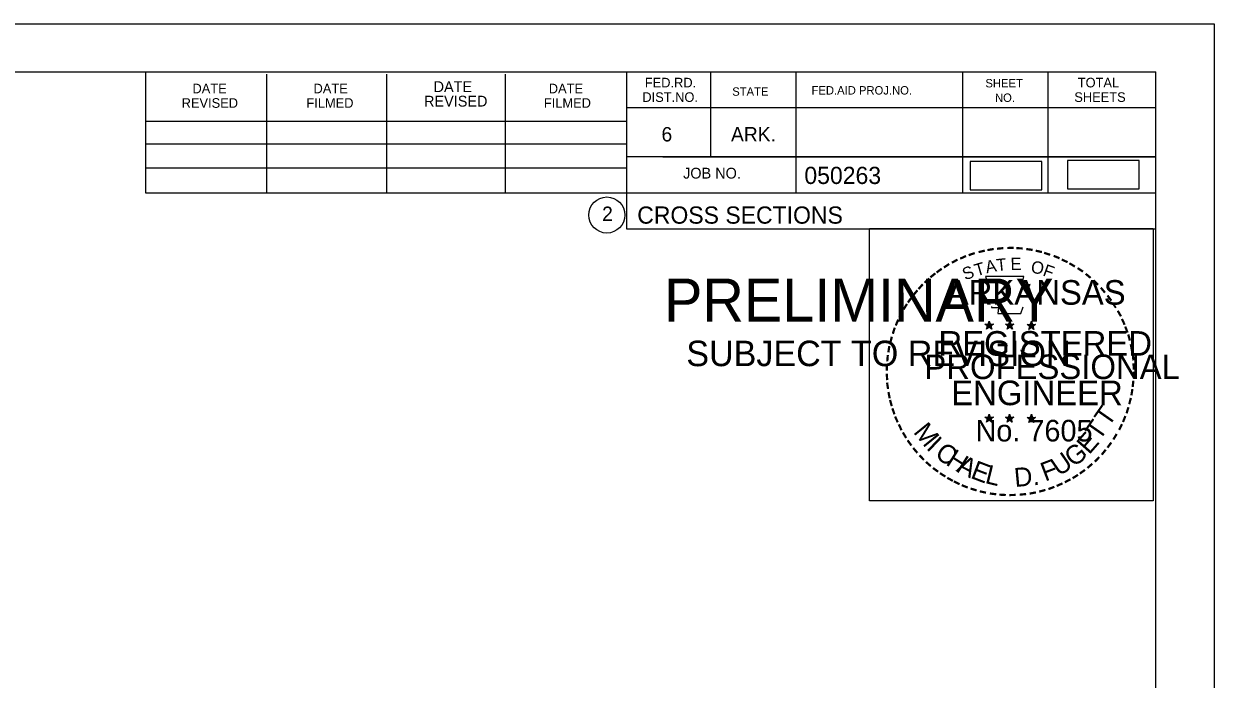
# Model space of a CAD drawing. Extents: x 1365647 to 1367999, y 387113 to 400173.
# Drawn here: x 1365960.1 to 1366057, y 398626.3 to 398679.6 of the extents above; entities that cross this region are included whole.
import ezdxf

# ---------------------------------------------------------------- set-up
doc = ezdxf.new("R2010")
doc.units = 0
for name, color, linetype in [('R_Border', 7, 'Continuous'), ('R_Border PE', 7, 'Continuous'), ('R_Border Prem', 7, 'Continuous'), ('R_Detour', 7, 'Continuous'), ('R_No Plot', 7, 'Continuous')]:
    doc.layers.add(name, color=color, linetype=linetype)

msp = doc.modelspace()

# ---------------------------------------------------------------- linework, layer by layer
at = {"layer": 'R_Border'}
for p, q in [((1365736.095, 398675.753), (1366052.275, 398675.753)), ((1365970.015, 398665.873), (1365970.015, 398675.753)), ((1365979.875, 398665.873), (1365979.875, 398675.553)), ((1365989.635, 398665.873), (1365989.635, 398675.553)), ((1365999.315, 398665.873), (1365999.315, 398675.553)), ((1366009.175, 398675.753), (1366009.175, 398662.953)), ((1366016.015, 398675.753), (1366016.015, 398668.813)), ((1366022.955, 398675.753), (1366022.955, 398665.873)), ((1366036.535, 398675.753), (1366036.535, 398665.873)), ((1366043.475, 398675.753), (1366043.475, 398665.873)), ((1366052.275, 398470.293), (1366052.275, 398675.753)), ((1366052.275, 398672.813), (1366009.175, 398672.813)), ((1366052.275, 398672.833), (1366052.275, 398672.833)), ((1365970.015, 398671.733), (1366009.175, 398671.733)), ((1365970.015, 398669.873), (1366009.175, 398669.873)), ((1366052.275, 398668.813), (1366009.175, 398668.813)), ((1366012.135, 398668.813), (1366052.275, 398668.813)), ((1365970.015, 398665.873), (1365970.015, 398667.933)), ((1365970.015, 398667.933), (1366009.175, 398667.933)), ((1366052.275, 398665.873), (1365970.015, 398665.873)), ((1366009.175, 398662.953), (1366052.275, 398662.953))]:
    msp.add_line(p, q, dxfattribs=at)
msp.add_circle((1366007.562, 398664.088), 1.467, dxfattribs=at)
at = {"layer": 'R_Border PE'}
for p, q in [((1366038.356, 398655.199), (1366038.705, 398655.088)), ((1366038.356, 398655.199), (1366038.609, 398655.154)), ((1366038.356, 398655.199), (1366038.593, 398655.077)), ((1366038.489, 398654.791), (1366038.705, 398655.088)), ((1366038.489, 398654.791), (1366038.615, 398655.035)), ((1366038.489, 398654.791), (1366038.703, 398655.008)), ((1366038.705, 398655.453), (1366038.664, 398655.201)), ((1366038.918, 398654.791), (1366038.703, 398655.005)), ((1366038.705, 398655.088), (1366038.705, 398655.453)), ((1366038.705, 398655.453), (1366038.754, 398655.203)), ((1366039.052, 398655.199), (1366038.705, 398655.088)), ((1366038.918, 398654.791), (1366038.705, 398655.088)), ((1366039.052, 398655.199), (1366038.766, 398655.15)), ((1366038.918, 398654.791), (1366038.781, 398655.082)), ((1366039.052, 398655.199), (1366038.848, 398655.097)), ((1366040.026, 398655.199), (1366040.375, 398655.088)), ((1366040.026, 398655.199), (1366040.279, 398655.154)), ((1366040.026, 398655.199), (1366040.263, 398655.077)), ((1366040.159, 398654.791), (1366040.375, 398655.088)), ((1366040.159, 398654.791), (1366040.285, 398655.035)), ((1366040.159, 398654.791), (1366040.373, 398655.008)), ((1366040.375, 398655.453), (1366040.334, 398655.201)), ((1366040.588, 398654.791), (1366040.373, 398655.005)), ((1366040.375, 398655.088), (1366040.375, 398655.453)), ((1366040.375, 398655.453), (1366040.424, 398655.203)), ((1366040.722, 398655.199), (1366040.375, 398655.088)), ((1366040.588, 398654.791), (1366040.375, 398655.088)), ((1366040.722, 398655.199), (1366040.436, 398655.15)), ((1366040.588, 398654.791), (1366040.451, 398655.082)), ((1366040.722, 398655.199), (1366040.518, 398655.097)), ((1366041.79, 398655.187), (1366042.139, 398655.076)), ((1366041.79, 398655.187), (1366042.043, 398655.142)), ((1366041.79, 398655.187), (1366042.027, 398655.065)), ((1366041.923, 398654.779), (1366042.139, 398655.076)), ((1366041.923, 398654.779), (1366042.049, 398655.023)), ((1366041.923, 398654.779), (1366042.137, 398654.996)), ((1366042.139, 398655.441), (1366042.098, 398655.189)), ((1366042.352, 398654.779), (1366042.137, 398654.993)), ((1366042.139, 398655.076), (1366042.139, 398655.441)), ((1366042.139, 398655.441), (1366042.188, 398655.191)), ((1366042.486, 398655.187), (1366042.139, 398655.076)), ((1366042.352, 398654.779), (1366042.139, 398655.076)), ((1366042.486, 398655.187), (1366042.2, 398655.138)), ((1366042.352, 398654.779), (1366042.215, 398655.07)), ((1366042.486, 398655.187), (1366042.282, 398655.085)), ((1366038.352, 398647.626), (1366038.701, 398647.515)), ((1366038.352, 398647.626), (1366038.605, 398647.581)), ((1366038.352, 398647.626), (1366038.589, 398647.504)), ((1366038.485, 398647.218), (1366038.701, 398647.515)), ((1366038.485, 398647.218), (1366038.611, 398647.462)), ((1366038.485, 398647.218), (1366038.699, 398647.435)), ((1366038.701, 398647.88), (1366038.66, 398647.628)), ((1366038.914, 398647.218), (1366038.699, 398647.432)), ((1366038.701, 398647.515), (1366038.701, 398647.88)), ((1366038.701, 398647.88), (1366038.75, 398647.63)), ((1366039.048, 398647.626), (1366038.701, 398647.515)), ((1366038.914, 398647.218), (1366038.701, 398647.515)), ((1366039.048, 398647.626), (1366038.762, 398647.577)), ((1366038.914, 398647.218), (1366038.777, 398647.509)), ((1366039.048, 398647.626), (1366038.844, 398647.524)), ((1366040.021, 398647.626), (1366040.37, 398647.515)), ((1366040.021, 398647.626), (1366040.274, 398647.581)), ((1366040.021, 398647.626), (1366040.258, 398647.504)), ((1366040.154, 398647.218), (1366040.37, 398647.515)), ((1366040.154, 398647.218), (1366040.28, 398647.462)), ((1366040.154, 398647.218), (1366040.368, 398647.435)), ((1366040.37, 398647.88), (1366040.329, 398647.628)), ((1366040.583, 398647.218), (1366040.368, 398647.432)), ((1366040.37, 398647.515), (1366040.37, 398647.88)), ((1366040.37, 398647.88), (1366040.419, 398647.63)), ((1366040.717, 398647.626), (1366040.37, 398647.515)), ((1366040.583, 398647.218), (1366040.37, 398647.515)), ((1366040.717, 398647.626), (1366040.431, 398647.577)), ((1366040.583, 398647.218), (1366040.446, 398647.509)), ((1366040.717, 398647.626), (1366040.513, 398647.524)), ((1366041.788, 398647.616), (1366042.137, 398647.505)), ((1366041.788, 398647.616), (1366042.041, 398647.571)), ((1366041.788, 398647.616), (1366042.025, 398647.494)), ((1366041.921, 398647.208), (1366042.137, 398647.505)), ((1366041.921, 398647.208), (1366042.047, 398647.452)), ((1366041.921, 398647.208), (1366042.135, 398647.425)), ((1366042.137, 398647.87), (1366042.096, 398647.618)), ((1366042.35, 398647.208), (1366042.135, 398647.422)), ((1366042.137, 398647.505), (1366042.137, 398647.87)), ((1366042.137, 398647.87), (1366042.186, 398647.62)), ((1366042.484, 398647.616), (1366042.137, 398647.505)), ((1366042.35, 398647.208), (1366042.137, 398647.505)), ((1366042.484, 398647.616), (1366042.198, 398647.567)), ((1366042.35, 398647.208), (1366042.213, 398647.499)), ((1366042.484, 398647.616), (1366042.28, 398647.514))]:
    msp.add_line(p, q, dxfattribs=at)
for points in [[(1366038.397, 398659.077), (1366038.666, 398658.25)], [(1366041.908, 398658.155), (1366042.05, 398658.439), (1366041.365, 398658.415), (1366041.513, 398659.077), (1366038.397, 398659.077)], [(1366038.889, 398656.654), (1366038.889, 398656.567), (1366039.452, 398656.548), (1366039.398, 398656.075), (1366041.268, 398656.075), (1366041.469, 398656.611)], [(1366038.705, 398655.453), (1366038.918, 398654.791), (1366038.356, 398655.199), (1366039.052, 398655.199), (1366038.489, 398654.791), (1366038.705, 398655.453)], [(1366040.375, 398655.453), (1366040.588, 398654.791), (1366040.026, 398655.199), (1366040.722, 398655.199), (1366040.159, 398654.791), (1366040.375, 398655.453)], [(1366042.139, 398655.441), (1366042.352, 398654.779), (1366041.79, 398655.187), (1366042.486, 398655.187), (1366041.923, 398654.779), (1366042.139, 398655.441)], [(1366038.701, 398647.88), (1366038.914, 398647.218), (1366038.352, 398647.626), (1366039.048, 398647.626), (1366038.485, 398647.218), (1366038.701, 398647.88)], [(1366040.37, 398647.88), (1366040.583, 398647.218), (1366040.021, 398647.626), (1366040.717, 398647.626), (1366040.154, 398647.218), (1366040.37, 398647.88)], [(1366042.137, 398647.87), (1366042.35, 398647.208), (1366041.788, 398647.616), (1366042.484, 398647.616), (1366041.921, 398647.208), (1366042.137, 398647.87)]]:
    msp.add_lwpolyline(points, dxfattribs=at)
for centre, radius in [((1366038.704, 398655.088), 0.172), ((1366038.704, 398655.088), 0.145), ((1366038.704, 398655.088), 0.116), ((1366038.704, 398655.088), 0.0991), ((1366038.704, 398655.088), 0.0747), ((1366038.704, 398655.088), 0.0495), ((1366038.704, 398655.088), 0.0296), ((1366040.374, 398655.088), 0.172), ((1366040.374, 398655.088), 0.145), ((1366040.374, 398655.088), 0.116), ((1366040.374, 398655.088), 0.0991), ((1366040.374, 398655.088), 0.0747), ((1366040.374, 398655.088), 0.0495), ((1366040.374, 398655.088), 0.0296), ((1366042.138, 398655.076), 0.172), ((1366042.138, 398655.076), 0.145), ((1366042.138, 398655.076), 0.116), ((1366042.138, 398655.076), 0.0991), ((1366042.138, 398655.076), 0.0747), ((1366042.138, 398655.076), 0.0495), ((1366042.138, 398655.076), 0.0296), ((1366038.7, 398647.515), 0.172), ((1366038.7, 398647.515), 0.145), ((1366038.7, 398647.515), 0.116), ((1366038.7, 398647.515), 0.0991), ((1366038.7, 398647.515), 0.0747), ((1366038.7, 398647.515), 0.0495), ((1366038.7, 398647.515), 0.0296), ((1366040.369, 398647.515), 0.172), ((1366040.369, 398647.515), 0.145), ((1366040.369, 398647.515), 0.116), ((1366040.369, 398647.515), 0.0991), ((1366040.369, 398647.515), 0.0747), ((1366040.369, 398647.515), 0.0495), ((1366040.369, 398647.515), 0.0296), ((1366042.136, 398647.505), 0.172), ((1366042.136, 398647.505), 0.145), ((1366042.136, 398647.505), 0.116), ((1366042.136, 398647.505), 0.0991), ((1366042.136, 398647.505), 0.0747), ((1366042.136, 398647.505), 0.0495), ((1366042.136, 398647.505), 0.0296)]:
    msp.add_circle(centre, radius, dxfattribs=at)
at = {"layer": 'R_Detour'}
for points in [[(1366045.079, 398666.216), (1366050.912, 398666.216), (1366050.912, 398668.526), (1366045.079, 398668.526)], [(1366037.165, 398666.133), (1366042.998, 398666.133), (1366042.998, 398668.443), (1366037.165, 398668.443)]]:
    msp.add_lwpolyline(points, close=True, dxfattribs=at)
at = {"layer": 'R_No Plot'}
msp.add_line((1365723.694, 398679.647), (1366057.027, 398679.647), dxfattribs=at)
for points in [[(1365723.687, 398679.647), (1366057.027, 398679.647), (1366057.027, 398466.31), (1365723.687, 398466.31)], [(1366028.946, 398662.985), (1366052.044, 398662.985), (1366052.044, 398640.835), (1366028.946, 398640.835)]]:
    msp.add_lwpolyline(points, close=True, dxfattribs=at)

# ---------------------------------------------------------------- texts
at = {"layer": 'R_Border'}
for s, height, p in [('FED.RD.', 0.7819, (1366010.655, 398674.473)), ('TOTAL', 0.7819, (1366045.915, 398674.473)), ('DATE', 0.7819, (1365973.815, 398673.993)), ('DATE', 0.7819, (1365983.675, 398673.993)), ('DATE', 0.8792, (1365993.455, 398674.093)), ('DATE', 0.7819, (1366002.835, 398673.993)), ('STATE', 0.684, (1366017.775, 398673.793)), ('FED.AID PROJ.NO.', 0.684, (1366024.235, 398673.893)), ('SHEET', 0.684, (1366038.395, 398674.473)), ('REVISED', 0.7819, (1365972.935, 398672.813)), ('FILMED', 0.7819, (1365983.095, 398672.813)), ('REVISED', 0.8792, (1365992.675, 398672.913)), ('FILMED', 0.7819, (1366002.435, 398672.813)), ('DIST.NO.', 0.7819, (1366010.455, 398673.293)), ('NO.', 0.684, (1366039.175, 398673.293)), ('SHEETS', 0.7819, (1366045.635, 398673.293)), ('6', 1.172, (1366012.015, 398670.073)), ('ARK.', 1.1723, (1366017.675, 398670.073)), ('JOB NO.', 0.8792, (1366013.775, 398667.053)), ('050263', 1.4, (1366023.651, 398666.612)), ('2', 1.172, (1366007.179, 398663.602)), ('CROSS SECTIONS', 1.4, (1366010.038, 398663.383))]:
    msp.add_text(s, height=height, rotation=360, dxfattribs=at).set_placement(p)
at = {"layer": 'R_Border PE'}
for s, height, rotation, p in [('-', 1.6, 24.30721, (1366036.511, 398659.935)), ('-', 1.6, 19.17608, (1366037.145, 398660.204)), ('-', 1.6, 13.63015, (1366037.895, 398660.445)), ('-', 1.6, 10.21935, (1366038.573, 398660.607)), ('-', 1.6, 5.89682, (1366039.302, 398660.717)), ('-', 1.6, 0.18623, (1366040.074, 398660.789)), ('-', 1.6, 357.74304, (1366040.797, 398660.776)), ('-', 1.6, 352.16172, (1366041.541, 398660.72)), ('-', 1.6, 347.20489, (1366042.26, 398660.606)), ('-', 1.6, 342.3362, (1366042.895, 398660.451)), ('-', 1.6, 337.85509, (1366043.63, 398660.228)), ('-', 1.6, 36.23174, (1366034.703, 398658.853)), ('-', 1.6, 34.06357, (1366035.281, 398659.248)), ('-', 1.6, 28.79182, (1366035.878, 398659.618)), ('S', 1, 21.59401, (1366036.752, 398658.755)), ('T', 1, 16.4036, (1366037.666, 398659.086)), ('A', 1, 11.21318, (1366038.492, 398659.337)), ('T', 1, 6.02276, (1366039.341, 398659.503)), ('E', 1, 0.83234, (1366040.446, 398659.613)), ('O', 1, 350.4515, (1366042.05, 398659.403)), ('F', 1, 340.07066, (1366043.004, 398659.175)), ('-', 1.6, 334.12109, (1366044.261, 398659.957)), ('-', 1.6, 329.64089, (1366044.84, 398659.674)), ('-', 1.6, 325.86266, (1366045.483, 398659.313)), ('-', 1.6, 42.96224, (1366033.794, 398658.058)), ('-', 1.6, 38.95066, (1366034.227, 398658.475)), ('ARKANSAS', 2, 360, (1366035.25, 398656.789)), ('-', 1.6, 320.52971, (1366046.093, 398658.887)), ('-', 1.6, 315.57859, (1366046.692, 398658.399)), ('-', 1.6, 50.61417, (1366032.943, 398657.094)), ('-', 1.6, 48.42305, (1366033.346, 398657.58)), ('-', 1.6, 309.87973, (1366047.261, 398657.849)), ('-', 1.6, 58.07063, (1366032.205, 398656)), ('-', 1.6, 54.23247, (1366032.53, 398656.527)), ('-', 1.6, 306.65218, (1366047.786, 398657.247)), ('-', 1.4, 303.67529, (1366048.272, 398656.679)), ('-', 1.6, 62.87135, (1366031.892, 398655.386)), ('-', 1.6, 299.66835, (1366048.591, 398656.072)), ('-', 1.6, 72.39447, (1366031.414, 398654.145)), ('-', 1.6, 67.77427, (1366031.633, 398654.775)), ('DWB', 0.01, 360, (1366038.691, 398655.083)), ('DWB', 0.01, 360, (1366040.361, 398655.083)), ('DWB', 0.01, 360, (1366042.125, 398655.071)), ('-', 1.6, 294.66279, (1366048.915, 398655.46)), ('-', 1.6, 290.57283, (1366049.172, 398654.883)), ('-', 1.6, 75.46096, (1366031.217, 398653.431)), ('REGISTERED', 2, 360, (1366034.572, 398652.64)), ('-', 1.6, 285.12326, (1366049.406, 398654.303)), ('-', 1.6, 81.20126, (1366031.085, 398652.718)), ('-', 1.6, 280.54934, (1366049.606, 398653.561)), ('-', 1.6, 85.18634, (1366031.009, 398652.027)), ('PROFESSIONAL', 2, 360, (1366033.424, 398650.736)), ('-', 1.6, 276.59616, (1366049.768, 398652.793)), ('-', 1.6, 274.33011, (1366049.828, 398652.071)), ('-', 1.6, 94.19588, (1366031.019, 398650.601)), ('-', 1.6, 89.06224, (1366030.984, 398651.326)), ('-', 1.6, 269.94067, (1366049.862, 398651.439)), ('-', 1.6, 98.94793, (1366031.091, 398649.934)), ('ENGINEER', 2, 360, (1366035.611, 398648.611)), ('-', 1.6, 263.5172, (1366049.843, 398650.773)), ('-', 1.6, 101.71495, (1366031.226, 398649.201)), ('-', 1.6, 255.7626, (1366049.662, 398649.441)), ('-', 1.6, 260.99529, (1366049.772, 398650.119)), ('-', 1.6, 105.45785, (1366031.388, 398648.606)), ('-', 1.6, 109.08742, (1366031.603, 398647.975)), ('T', 1.54, 55.05496, (1366048.42, 398646.78)), ('-', 1.6, 252.86809, (1366049.481, 398648.721)), ('-', 1.6, 114.06432, (1366031.857, 398647.379)), ('M', 1.54, 308.91747, (1366032.472, 398646.406)), ('No. 7605', 1.757, 360, (1366037.585, 398645.66)), ('DWB', 0.01, 360, (1366038.686, 398647.511)), ('DWB', 0.01, 360, (1366040.355, 398647.509)), ('DWB', 0.01, 360, (1366042.122, 398647.5)), ('T', 1.54, 55.05496, (1366047.689, 398645.66)), ('-', 1.6, 247.88866, (1366049.258, 398648.048)), ('-', 1.6, 115.72885, (1366032.162, 398646.761)), ('-', 1.6, 120.44712, (1366032.519, 398646.175)), ('E', 1.54, 48.73133, (1366046.843, 398644.533)), ('-', 1.6, 239.07125, (1366048.602, 398646.667)), ('-', 1.6, 244.61971, (1366048.996, 398647.419)), ('-', 1.6, 125.89344, (1366032.922, 398645.614)), ('-', 1.6, 130.71812, (1366033.384, 398645.062)), ('I', 1.54, 316.46364, (1366033.514, 398645.086)), ('C', 1.54, 324.01974, (1366034.187, 398644.463)), ('G', 1.54, 38.21734, (1366045.59, 398643.513)), ('-', 1.6, 233.84524, (1366048.2, 398646.014)), ('-', 1.6, 134.22381, (1366033.901, 398644.517)), ('H', 1.54, 327.53419, (1366035.097, 398643.808)), ('A', 1.54, 332.55127, (1366035.951, 398643.271)), ('F', 1.54, 20.82016, (1366043.254, 398642.386)), ('U', 1.54, 34.40523, (1366044.391, 398642.78)), ('-', 1.6, 225.76533, (1366047.291, 398644.884)), ('-', 1.6, 231.25377, (1366047.77, 398645.448)), ('-', 1.6, 138.93382, (1366034.426, 398644.053)), ('-', 1.6, 144.64634, (1366034.982, 398643.647)), ('E', 1.54, 339.20679, (1366037.109, 398642.709)), ('L', 1.54, 346.2929, (1366038.301, 398642.285)), ('D.', 1.54, 5.26016, (1366040.804, 398641.948)), ('-', 1.6, 215.73633, (1366046.22, 398643.903)), ('-', 1.6, 221.08509, (1366046.769, 398644.375)), ('-', 1.6, 148.08978, (1366035.543, 398643.276)), ('-', 1.6, 151.57039, (1366036.122, 398642.951)), ('-', 1.6, 154.60019, (1366036.644, 398642.704)), ('-', 1.6, 204.25161, (1366044.504, 398642.851)), ('-', 1.6, 207.35684, (1366045.128, 398643.17)), ('-', 1.6, 212.24909, (1366045.686, 398643.516)), ('-', 1.6, 158.56121, (1366037.268, 398642.45)), ('-', 1.6, 162.79826, (1366037.955, 398642.237)), ('-', 1.6, 167.55551, (1366038.67, 398642.073)), ('-', 1.6, 173.11546, (1366039.442, 398641.963)), ('-', 1.6, 176.51827, (1366040.19, 398641.91)), ('-', 1.6, 181.59176, (1366040.934, 398641.929)), ('-', 1.6, 185.81666, (1366041.743, 398642.005)), ('-', 1.6, 191.28576, (1366042.479, 398642.137)), ('-', 1.6, 195.47429, (1366043.208, 398642.336)), ('-', 1.6, 200.71842, (1366043.885, 398642.578))]:
    msp.add_text(s, height=height, rotation=rotation, dxfattribs=at).set_placement(p)
at = {"layer": 'R_Border Prem'}
for s, height, p in [('PRELIMINARY', 3.5, (1366012.226, 398655.416)), ('DWB', 0.01, (1366012.973, 398657.265)), ('SUBJECT TO REVISION', 2.07511, (1366014.035, 398651.787))]:
    msp.add_text(s, height=height, rotation=360, dxfattribs=at).set_placement(p)

doc.saveas('drawing.dxf')
